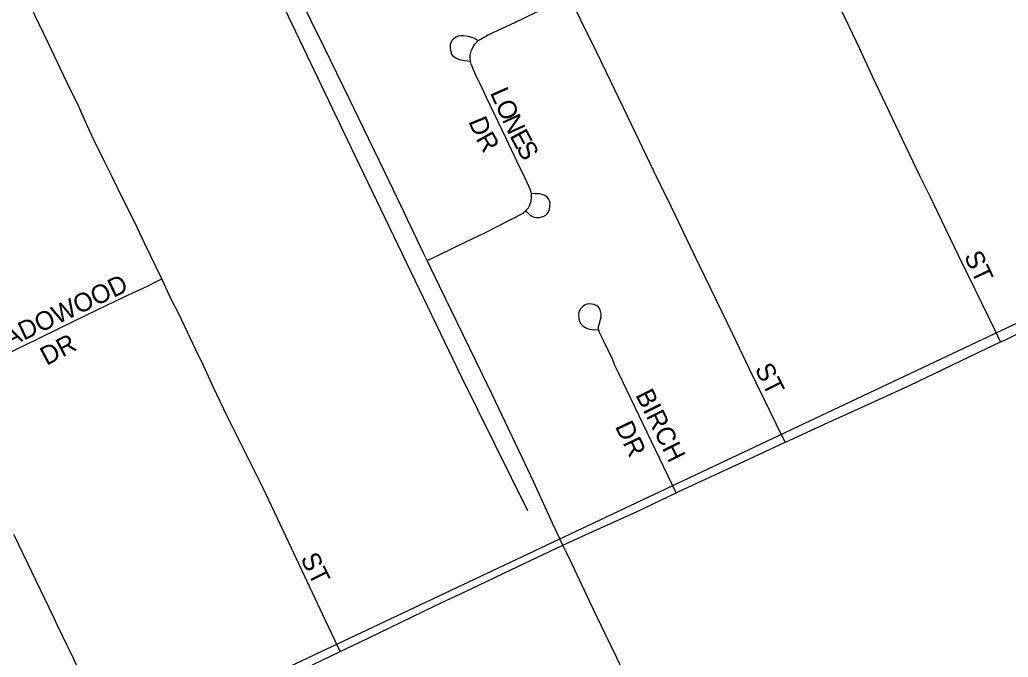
# Model space of a CAD drawing. Extents: x 1443599 to 1910620, y 1028088 to 1361369.
# Drawn here: x 1660181 to 1662843, y 1293339 to 1295055 of the extents above; entities that cross this region are included whole.
import ezdxf

# ---------------------------------------------------------------- set-up
doc = ezdxf.new("R2010")
doc.units = 0
for name, color, linetype in [('GM_X_City_Street', 7, 'Continuous'), ('GM_X_City_Street_Text', 7, 'Continuous'), ('GM_X_Minor_River', 7, 'Continuous'), ('GM_X_Section', 7, 'Continuous'), ('GM_X_State_Route', 7, 'Continuous')]:
    doc.layers.add(name, color=color, linetype=linetype)

msp = doc.modelspace()

# ---------------------------------------------------------------- linework, layer by layer
at = {"layer": 'GM_X_City_Street'}
for points in [[(1662822.1, 1294187.4), (1662806.3, 1294220), (1662754.6, 1294326.5), (1662709.1, 1294420.2), (1662663.7, 1294513.9), (1662632.3, 1294578.6), (1662605, 1294634.9), (1662549, 1294751.5), (1662477.5, 1294902.5), (1662442.7, 1294976.1), (1662365.7, 1295138.7)], [(1660563.4, 1294357.2), (1660518.4, 1294451.8), (1660490.1, 1294511), (1660458.3, 1294574.3), (1660429.9, 1294632), (1660409.4, 1294673), (1660382, 1294729.6), (1660361.5, 1294771.6), (1660340, 1294821.4), (1660307.7, 1294886.8), (1660258.4, 1294990.8), (1660197.3, 1295118.3)], [(1661415.9, 1294998.9), (1661420.7, 1295002), (1661440.4, 1295013.3), (1661469.6, 1295026.7), (1661513.9, 1295047.6), (1661538.1, 1295059.1), (1661575.3, 1295076.6), (1661623.5, 1295099.4), (1661661.7, 1295117.4)], [(1662242.1, 1293917.8), (1662218, 1293966.9), (1662145.6, 1294114.1), (1662099.9, 1294210.3), (1662056.9, 1294298.9), (1661996.5, 1294424.5), (1661936.3, 1294550.2), (1661907.2, 1294608.9), (1661888.5, 1294647.6), (1661817.5, 1294795), (1661772.5, 1294888.5), (1661734.1, 1294968.1), (1661691.1, 1295055.8), (1661661.7, 1295117.4)], [(1661394.5, 1294942.6), (1661378, 1294943.9), (1661365.1, 1294946.9), (1661355.5, 1294951.5), (1661349.9, 1294955.2), (1661345, 1294961.3), (1661342.2, 1294970.9), (1661340.9, 1294979.9), (1661341.1, 1294987), (1661342.4, 1294994), (1661345.7, 1295000.1), (1661348.7, 1295003.6), (1661355, 1295008.4), (1661362.3, 1295011.5), (1661368.8, 1295012.3), (1661375.8, 1295012.6), (1661388, 1295010.8), (1661397.6, 1295008.2), (1661407, 1295004.3), (1661415.9, 1294998.9)], [(1661394.5, 1294942.6), (1661393.9, 1294950.4), (1661393.9, 1294955), (1661394.3, 1294959.6), (1661396.7, 1294970.5), (1661401.1, 1294979.7), (1661406.3, 1294989.3), (1661415.9, 1294998.9)], [(1661559, 1294586.8), (1661558.4, 1294590.8), (1661553.1, 1294604.8), (1661540.1, 1294632.1), (1661520, 1294674.1), (1661491, 1294734.8), (1661469.5, 1294779.7), (1661437, 1294847.7), (1661419.6, 1294884.1), (1661416.1, 1294891.2), (1661411.1, 1294901.6), (1661396.9, 1294935), (1661394.5, 1294942.6)], [(1661543.6, 1294540.1), (1661547.5, 1294544.6), (1661550.6, 1294548.9), (1661553.4, 1294554), (1661555.9, 1294559.2), (1661558.1, 1294566.3), (1661559.5, 1294576.7), (1661559.5, 1294583.6), (1661559, 1294586.8)], [(1661543.6, 1294540.1), (1661554.3, 1294529.6), (1661558.5, 1294526.9), (1661563.4, 1294524.7), (1661572.9, 1294522.6), (1661580.4, 1294522.6), (1661587, 1294524.1), (1661592.5, 1294526), (1661596.3, 1294528), (1661596.8, 1294528.3), (1661601.5, 1294532.6), (1661604.2, 1294536.4), (1661607.4, 1294544.2), (1661608.8, 1294552.8), (1661609.1, 1294561.9), (1661607.9, 1294567.8), (1661605.2, 1294573), (1661601.5, 1294577.3), (1661597.7, 1294579.9), (1661593.4, 1294582.4), (1661588, 1294584.7), (1661580.2, 1294586.2), (1661568.6, 1294586.5), (1661559, 1294586.8)], [(1661278.3, 1294406.3), (1661312.5, 1294423.1), (1661385.6, 1294458.7), (1661429.6, 1294479.8), (1661501.7, 1294516), (1661516.2, 1294523), (1661527.5, 1294529.3), (1661536.4, 1294534.3), (1661543.6, 1294540.1)], [(1659972.4, 1294073.5), (1659992.8, 1294082.9), (1660014.9, 1294093.1), (1660037.6, 1294104.6), (1660078.8, 1294124.4), (1660170.8, 1294167.3), (1660229.7, 1294195.7), (1660288.4, 1294224.7), (1660391.3, 1294274.8), (1660459.2, 1294307.3), (1660485.8, 1294319.8), (1660515.4, 1294333.2), (1660527, 1294338.7), (1660538.4, 1294344.5), (1660563.4, 1294357.2)], [(1661043.8, 1293353.8), (1661030.2, 1293382.9), (1661004.8, 1293437.6), (1660962.5, 1293527.3), (1660890.4, 1293679.8), (1660835.7, 1293796), (1660779, 1293908.3), (1660740.1, 1293988.1), (1660703.3, 1294065.1), (1660675.6, 1294124.5), (1660654.4, 1294168.5), (1660609.5, 1294263.1), (1660589.3, 1294302.9), (1660563.4, 1294357.2)], [(1661948.6, 1293781.5), (1661925.5, 1293829.4), (1661793.9, 1294102.2), (1661783.8, 1294124.4), (1661777.6, 1294139.4), (1661753.2, 1294191), (1661742.2, 1294213.2), (1661740.6, 1294218), (1661739.5, 1294225.3), (1661739.7, 1294228.8), (1661740.3, 1294232.2), (1661742.6, 1294239.8), (1661745.2, 1294248.4), (1661746.3, 1294254.8), (1661746.3, 1294263.3), (1661744.3, 1294274.1), (1661740.3, 1294280.3), (1661734.7, 1294284.8), (1661728.1, 1294288.5), (1661720.5, 1294289.6), (1661715, 1294289.7), (1661708.2, 1294288.8), (1661701.8, 1294286.2), (1661696, 1294282.1), (1661691.2, 1294276.8), (1661687.8, 1294270.7), (1661685.8, 1294264), (1661686.1, 1294249.8), (1661687.9, 1294243.1), (1661691.3, 1294237), (1661696.1, 1294231.6), (1661701.8, 1294227.4), (1661708.9, 1294223.9), (1661715.9, 1294221.8), (1661722.8, 1294220.6), (1661728.5, 1294220.2), (1661737.5, 1294220.8)], [(1662822.1, 1294187.4), (1662831.5, 1294191.8), (1662898.7, 1294225.2)], [(1662242.1, 1293917.8), (1662242.5, 1293918), (1662369.5, 1293976.1), (1662452.6, 1294014), (1662576.4, 1294070.7), (1662760.3, 1294158.3), (1662822.1, 1294187.4)], [(1661948.6, 1293781.5), (1661959.4, 1293786.7), (1662132.4, 1293866.5), (1662242.1, 1293917.8)], [(1661643, 1293640.1), (1661744, 1293685.9), (1661843.9, 1293731.3), (1661948.6, 1293781.5)], [(1660454.7, 1293070.2), (1660442.3, 1293094.5), (1660423.6, 1293131.2), (1660395.8, 1293187.6), (1660373.8, 1293233.8), (1660355.5, 1293272.6), (1660339.3, 1293305.5), (1660327.1, 1293333.6), (1660317.3, 1293353.9), (1660309.3, 1293370.7), (1660297.5, 1293394.2), (1660282.1, 1293426.4), (1660272.8, 1293445.4), (1660248.4, 1293496), (1660225.7, 1293544.3), (1660167.3, 1293665.5), (1660165.3, 1293669.6)], [(1661398.2, 1293523.9), (1661503.7, 1293574.1), (1661643, 1293640.1)], [(1661206.6, 1293432.1), (1661299.2, 1293476.7), (1661398.2, 1293523.9)], [(1661043.8, 1293353.8), (1661095.1, 1293378.4), (1661206.6, 1293432.1)], [(1660924.9, 1293296.8), (1661043.8, 1293353.8)]]:
    msp.add_lwpolyline(points, dxfattribs=at)
at = {"layer": 'GM_X_Minor_River'}
msp.add_lwpolyline([(1660561.4, 1295798.4), (1660794.2, 1295294.5), (1661083.6, 1294689.6), (1661371.1, 1294090.8), (1661548, 1293733.9)], dxfattribs=at)
at = {"layer": 'GM_X_Section'}
msp.add_lwpolyline([(1665442.5, 1295692.2), (1665325.3, 1290300.7), (1659972.3, 1290315.2), (1660038.3, 1292903.7), (1664833.2, 1295167.5), (1664574.3, 1295722.4)], close=True, dxfattribs=at)
at = {"layer": 'GM_X_State_Route'}
for points in [[(1661643, 1293640.1), (1661616, 1293699.9), (1661564.2, 1293812.2), (1661533.6, 1293876.7), (1661453.5, 1294045.6), (1661426.1, 1294101.6), (1661358.6, 1294240.1), (1661311.7, 1294337.8), (1661278.3, 1294406.3), (1661268.6, 1294426.3), (1661243.1, 1294479.6), (1661207.8, 1294553.4), (1661162.9, 1294646.5), (1661120.9, 1294733.6), (1661067.9, 1294842.5), (1661000.5, 1294981), (1660966.1, 1295051.7), (1660934.6, 1295116.7)], [(1662330.4, 1292231.8), (1662327.2, 1292238.6), (1662267.3, 1292362), (1662181.8, 1292532.9), (1662144.1, 1292610.8), (1662101.7, 1292698.3), (1662087.3, 1292727.5), (1662024.9, 1292854.4), (1661982, 1292939.5), (1661977.3, 1292948.6), (1661929.9, 1293041.5), (1661848, 1293212.6), (1661788.8, 1293336.8), (1661757.3, 1293401.6), (1661715.6, 1293489.5), (1661667.3, 1293591.1), (1661643, 1293640.1)]]:
    msp.add_lwpolyline(points, dxfattribs=at)

# ---------------------------------------------------------------- texts
at = {"layer": 'GM_X_City_Street_Text'}
for s, rotation, p in [('L', 294.0346, (1661446.6, 1294858.6)), ('O', 294.0224, (1661460.9, 1294826.5)), ('D', 292.3492, (1661388.5, 1294781.6)), ('N', 294.5811, (1661479.1, 1294785.8)), ('R', 299.4549, (1661408.2, 1294734.9)), ('E', 298.3171, (1661499, 1294742.6)), ('S', 299.6555, (1661516.3, 1294710.5)), ('ST', 295.0177, (1662722.6, 1294418.8)), ('MEADOWOOD', 25.4865, (1660061.2, 1294128.5)), ('DR', 27.8805, (1660253.3, 1294122.8)), ('ST', 296.5651, (1662159.2, 1294115.4)), ('BIRCH', 296.5651, (1661838, 1294045)), ('DR', 295.2018, (1661783.1, 1293960.2)), ('ST', 296.5651, (1660936.1, 1293605))]:
    msp.add_text(s, height=50, rotation=rotation, dxfattribs=at).set_placement(p)

doc.saveas('drawing.dxf')
